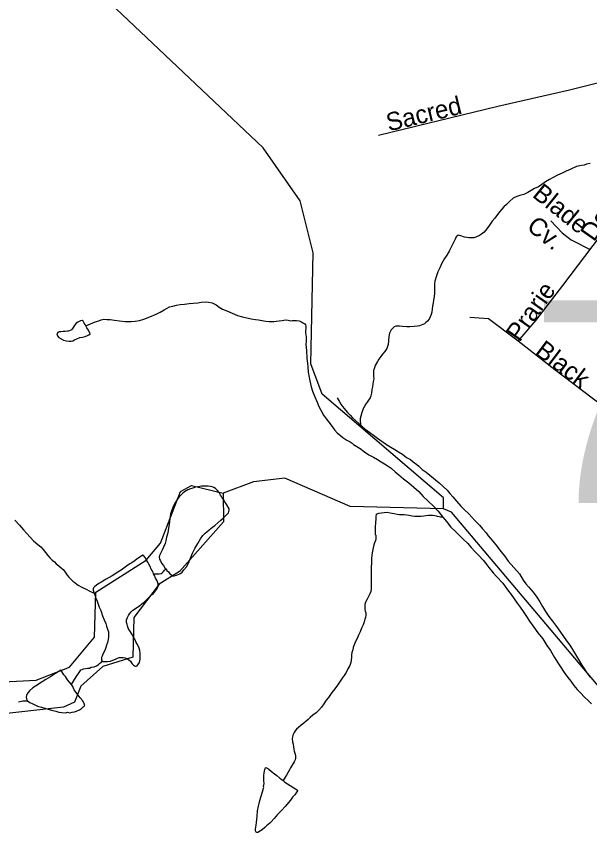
# Model space of a CAD drawing. Extents: x 2126262 to 2293712, y 749403 to 919119.
# Drawn here: x 2229652 to 2232664, y 800254 to 804611 of the extents above; entities that cross this region are included whole.
import ezdxf

# ---------------------------------------------------------------- set-up
doc = ezdxf.new("R2010")
doc.units = 0
for name, color, linetype in [('Exist Hydrographic Misc Water Feature', 7, 'Continuous'), ('Exist Hydrographic Pond Under 1500 Sq Ft', 7, 'Continuous'), ('Exist Hydrographic River Shore', 7, 'Continuous'), ('Exist Road Non-System Type 51', 7, 'Continuous'), ('Exist Road Non-System Type 51 Label', 7, 'Continuous'), ('Exist Road Secondary Structure Standard Bridge Number Label', 7, 'Continuous')]:
    doc.layers.add(name, color=color, linetype=linetype)

msp = doc.modelspace()

# ---------------------------------------------------------------- linework, layer by layer
at = {"layer": 'Exist Hydrographic Misc Water Feature'}
for points in [[(2232667.6, 803838.7), (2232647.5, 803834.6), (2232635.6, 803830.5), (2232621.4, 803828.4), (2232595.8, 803822.2), (2232565.9, 803807.9), (2232542.1, 803797.7), (2232519.9, 803787.6), (2232495.9, 803777.4), (2232472.4, 803765.2), (2232454.3, 803755.1), (2232432.6, 803742.9), (2232412.5, 803728.7), (2232396.5, 803716.6), (2232374.8, 803706.4), (2232356.7, 803696.3), (2232339.1, 803686.2), (2232319, 803676), (2232297, 803669.8), (2232281.1, 803665.7), (2232263.2, 803655.6), (2232243.3, 803639.4), (2232227.5, 803623.3), (2232213.6, 803611.2), (2232191.9, 803587), (2232180, 803570.9), (2232166, 803550.8), (2232152.3, 803534.7), (2232138.3, 803514.6), (2232124.6, 803494.5), (2232110.9, 803478.3), (2232096.7, 803466.3), (2232084.8, 803460.1), (2232067, 803452), (2232055.1, 803447.9), (2232039.1, 803447.8), (2232029, 803447.7), (2232019, 803449.6), (2232007.1, 803451.5), (2231987, 803457.4), (2231981.1, 803459.3)], [(2231981.1, 803459.3), (2231974.7, 803461.3), (2231971, 803459.2), (2231963, 803453.2), (2231957.1, 803441.1), (2231951.3, 803427.1), (2231939.2, 803403), (2231925.5, 803376.9), (2231913.8, 803356.8), (2231902.1, 803338.7), (2231888, 803314.6), (2231876.3, 803290.5), (2231866.4, 803268.5), (2231858.8, 803248.4), (2231850.9, 803220.3), (2231849, 803206.3), (2231849, 803198.3), (2231849.2, 803178.3), (2231849.4, 803156.4), (2231847.6, 803138.4), (2231843.7, 803120.4), (2231841.8, 803106.3), (2231837.9, 803088.3), (2231836.1, 803074.3), (2231834.2, 803056.3), (2231832.2, 803044.3), (2231826.5, 803032.2), (2231820.5, 803020.2), (2231812.5, 803010.1), (2231802.7, 803002.1), (2231796.7, 802996), (2231770.7, 802985.8), (2231758.8, 802983.7), (2231742.8, 802981.6), (2231719, 802979.3), (2231703, 802979.2), (2231681.1, 802981), (2231665.1, 802982.9), (2231655, 802982.8), (2231645, 802982.8), (2231637, 802980.7), (2231631, 802974.6), (2231621, 802964.6), (2231613.2, 802946.5), (2231609.3, 802928.4), (2231607.5, 802906.4), (2231605.8, 802886.5), (2231597.8, 802866.4), (2231588, 802850.3), (2231576.1, 802836.3), (2231566.2, 802824.2), (2231556.2, 802810.1), (2231548.6, 802798), (2231536.5, 802776), (2231532.8, 802764), (2231528.7, 802749.9), (2231528.9, 802735.9), (2231528.9, 802719.9), (2231529.3, 802705.9), (2231527.3, 802691.9), (2231525.4, 802677.9), (2231523.6, 802663.9), (2231519.7, 802649.9), (2231517.8, 802631.8), (2231514, 802617.8), (2231510.1, 802605.8), (2231502.1, 802593.8), (2231494.3, 802583.7), (2231490.2, 802577.6), (2231484.2, 802569.6), (2231480.5, 802561.6), (2231476.4, 802553.6), (2231472.5, 802543.5), (2231466.8, 802529.5), (2231460.8, 802509.5), (2231459, 802497.5), (2231459, 802487.5), (2231459.2, 802465.5)], [(2230015.4, 802985.5), (2230053.2, 803001.7), (2230065.3, 803005.9), (2230083.3, 803012), (2230097.2, 803016.2), (2230111.2, 803020.3), (2230125.3, 803018.4), (2230143.2, 803018.5), (2230167.2, 803014.7), (2230193.2, 803011), (2230223.4, 803007.1), (2230253.3, 803007.4), (2230275.2, 803009.6), (2230297.2, 803013.8), (2230321, 803019.9), (2230352.9, 803032.2), (2230384.7, 803046.4), (2230406.7, 803056.6), (2230426.8, 803068.8), (2230442.6, 803078.9), (2230456.5, 803085), (2230472.5, 803089.2), (2230492.6, 803093.4), (2230512.5, 803097.5), (2230534.2, 803099.7), (2230558.2, 803101.8), (2230580.3, 803104), (2230604.3, 803106.2), (2230622.2, 803110.4), (2230644.3, 803110.6), (2230660.3, 803108.7), (2230680.2, 803106.8), (2230700.3, 803095), (2230716.5, 803083.2), (2230734.5, 803073.3), (2230756.5, 803063.5), (2230784.8, 803051.7), (2230812.7, 803039.9), (2230838.7, 803032.1), (2230862.7, 803026.4), (2230884.9, 803022.6), (2230907, 803018.7), (2230923, 803016.9), (2230941, 803013), (2230963, 803009.2), (2230979, 803007.3), (2231005, 803007.5), (2231016.9, 803009.6), (2231033.1, 803011.8), (2231048.7, 803013.9), (2231064.7, 803016), (2231078.8, 803014.2), (2231092.8, 803012.3), (2231100.8, 803012.4), (2231110.8, 803012.4), (2231122.7, 803012.5), (2231136.7, 803010.6), (2231146.7, 803008.7), (2231157, 803000.8), (2231167, 802994.8), (2231171.1, 802990.9), (2231172.9, 802982.9)], [(2230015.4, 802985.5), (2230011.5, 802991.4), (2230007.4, 802999.4), (2230001.3, 803009.4), (2229997.2, 803013.3), (2229987.3, 803011.3), (2229973.2, 803005.1), (2229965.4, 802999.1), (2229959.5, 802993), (2229953.5, 802984.9), (2229949.4, 802976.9), (2229945.7, 802970.9), (2229939.8, 802964.9), (2229933.8, 802960.8), (2229923.8, 802956.8), (2229919.7, 802956.7), (2229907.8, 802954.6), (2229895.7, 802954.5), (2229883.8, 802954.4), (2229875.8, 802954.4), (2229867.8, 802950.3), (2229863.9, 802942.3), (2229865.9, 802932.3), (2229873.9, 802924.3), (2229886, 802916.4), (2229898.3, 802910.6), (2229914.3, 802906.7), (2229928.3, 802904.8), (2229938.3, 802904.9), (2229948.2, 802907), (2229956.2, 802911), (2229968.1, 802917.2), (2229984.1, 802923.3), (2229998, 802925.4), (2230011.9, 802929.5), (2230024, 802933.6), (2230032, 802937.6), (2230037.8, 802943.7), (2230029.8, 802961.7), (2230021.6, 802975.5), (2230015.4, 802985.5)], [(2231172.9, 802982.9), (2231171.3, 802948.9), (2231173.6, 802927), (2231173.8, 802905), (2231171.7, 802887), (2231176, 802855), (2231178.5, 802813), (2231180.7, 802789.1), (2231182.8, 802767.1), (2231185, 802741.1), (2231189.4, 802713.1), (2231193.5, 802695.2), (2231199.8, 802665.3), (2231207.8, 802641.3), (2231219.9, 802611.5), (2231232.2, 802583.6), (2231240.4, 802561.7), (2231250.7, 802541.7), (2231264.8, 802515.8), (2231281, 802493.9), (2231293.3, 802478.1), (2231305.2, 802462.2), (2231323.5, 802438.3), (2231337.4, 802422.5), (2231367.7, 802398.7), (2231387.8, 802384.9), (2231406.1, 802375), (2231415.9, 802369.2), (2231423.9, 802361.2), (2231458.2, 802339.5), (2231480.3, 802323.6), (2231504.5, 802307.9), (2231528.5, 802294.1), (2231548.8, 802282.3), (2231568.7, 802270.4), (2231594.7, 802254.6), (2231621, 802236.9), (2231642.9, 802217), (2231661.2, 802201.2), (2231685.6, 802181.4), (2231713.5, 802159.6), (2231739.7, 802137.8), (2231766, 802114.1), (2231790, 802088.3), (2231814.4, 802064.5), (2231844.5, 802036.8), (2231868.7, 802010.9), (2231880.8, 801995.1), (2231893.1, 801979.2)], [(2231338, 802606.4), (2231348.3, 802588.5), (2231356.3, 802572.6), (2231372.5, 802552.7), (2231390.7, 802528.9), (2231404.7, 802515), (2231417, 802501.1), (2231448.9, 802473.3), (2231453.3, 802469.4), (2231459.2, 802465.5)], [(2231459.2, 802465.5), (2231467.2, 802457.5), (2231485.2, 802441.6), (2231509.4, 802423.9), (2231527.5, 802410), (2231549.8, 802394.2), (2231592.1, 802364.6), (2231620, 802346.8), (2231640.3, 802335), (2231660.2, 802323.1), (2231680.2, 802311.3), (2231702.6, 802293.5), (2231722.5, 802281.7), (2231736.8, 802269.8), (2231756.7, 802256), (2231766.8, 802248), (2231785, 802230.2), (2231804.9, 802216.3), (2231825.2, 802200.5), (2231873.4, 802159), (2231893.7, 802141.1), (2231915.9, 802121.3), (2231930, 802103.4), (2231946, 802085.6), (2231964.2, 802063.7), (2231986.6, 802037.9), (2232004.4, 802020.1), (2232028.8, 801996.3), (2232061, 801962.5), (2232085.2, 801936.8), (2232101.2, 801918.9), (2232121.5, 801897.1), (2232131.8, 801881.1), (2232156, 801853.4), (2232177.9, 801825.6), (2232198.2, 801799.7), (2232216.5, 801775.9), (2232236.8, 801748.1), (2232266.9, 801714.3), (2232295.2, 801680.6), (2232315.5, 801648.8), (2232329.6, 801628.9), (2232343.8, 801613), (2232368, 801585.2), (2232386.2, 801559.4), (2232402.4, 801533.5), (2232416.6, 801509.6), (2232432.8, 801483.7), (2232451, 801457.9), (2232469.3, 801432.1), (2232489.6, 801404.3), (2232511.7, 801374.5), (2232543.9, 801328.7), (2232560.3, 801306.9), (2232580.4, 801275), (2232596.4, 801249.2), (2232606.7, 801231.3), (2232623.1, 801201.4), (2232633.3, 801185.5), (2232649.3, 801161.7), (2232667.6, 801137.8)], [(2231896.6, 802022.6), (2231405.5, 802036), (2231062.7, 802184.1), (2230896.6, 802164.6), (2230738.5, 802105.6)], [(2230728.4, 802087.6), (2230724.5, 802095.6), (2230718.6, 802105.6), (2230716.3, 802109.5), (2230708.3, 802119.5), (2230698.3, 802129.4), (2230688.2, 802135.2), (2230680.2, 802139.2), (2230672, 802141.1), (2230658.1, 802143.1), (2230642.1, 802142.9), (2230624.2, 802142.8), (2230604.3, 802138.6), (2230592.2, 802136.5), (2230578.3, 802132.4), (2230566.2, 802128.3), (2230552.3, 802122.2), (2230534.4, 802112.1), (2230526.4, 802106), (2230516.6, 802095.9), (2230506.7, 802085.8), (2230496.7, 802071.8), (2230486.8, 802057.7), (2230477, 802039.6), (2230467.2, 802015.5), (2230461.4, 801995.5), (2230457.5, 801971.5), (2230453.8, 801941.5), (2230449.9, 801921.4), (2230446.2, 801897.4), (2230440.5, 801873.4), (2230436.4, 801855.3), (2230432.7, 801841.3), (2230424.7, 801821.3), (2230416.9, 801805.2), (2230408.9, 801789.1), (2230403.2, 801777.1), (2230401.3, 801769.1), (2230403.2, 801759.1), (2230407.5, 801749.1), (2230413.4, 801737.2), (2230423.5, 801725.3), (2230433.7, 801709.4), (2230437.8, 801707.5)], [(2230437.8, 801707.5), (2230441.7, 801699.5), (2230449.7, 801691.5), (2230457.9, 801681.6), (2230465.9, 801675.6), (2230473.9, 801671.8), (2230480.1, 801671.8), (2230492, 801673.9), (2230510, 801682), (2230521.7, 801690.1), (2230531.8, 801702.2), (2230545.5, 801718.3), (2230555.5, 801738.4), (2230565.2, 801764.5), (2230577.1, 801790.5), (2230588.8, 801814.6), (2230604.5, 801840.7), (2230618.5, 801864.8), (2230630.2, 801882.9), (2230642.3, 801895), (2230651.9, 801903.1), (2230664, 801913.2), (2230681.6, 801927.3), (2230693.7, 801935.4), (2230709.7, 801949.5), (2230725.5, 801963.6), (2230739.5, 801975.8), (2230749.3, 801985.8), (2230757.3, 801993.9), (2230765.3, 802002), (2230769, 802016), (2230769, 802024), (2230756.9, 802043.9), (2230746.6, 802059.8), (2230740.7, 802069.8), (2230732.5, 802081.7), (2230728.4, 802087.6)], [(2231543.1, 801994.3), (2231541, 801980.3), (2231541.2, 801966.3), (2231539.2, 801954.3), (2231539.2, 801946.3), (2231537.5, 801932.2), (2231537.5, 801920.3), (2231537.7, 801914.4), (2231537.7, 801906.3), (2231537.7, 801896.3), (2231537.7, 801888.3), (2231539.8, 801884.3), (2231540, 801874.3), (2231540, 801866.3), (2231537.9, 801856.3), (2231534.3, 801844.3), (2231530.1, 801834.3), (2231526.5, 801818.3), (2231522.6, 801800.2), (2231518.7, 801782.2), (2231517, 801760.2), (2231517, 801740.2), (2231515.2, 801714.2), (2231515.6, 801688.2), (2231515.8, 801664.2), (2231515.8, 801646.2), (2231516, 801638.2), (2231516, 801622.3), (2231516, 801610.3), (2231516.2, 801600.3), (2231514.2, 801588.3), (2231508.4, 801576.2), (2231500.4, 801558.1), (2231492.8, 801544.1), (2231486.7, 801532), (2231482.8, 801520), (2231483, 801508), (2231483, 801496), (2231485.2, 801486), (2231487.3, 801476.1), (2231487.3, 801466.1), (2231485.4, 801452.1), (2231483.4, 801444), (2231479.5, 801430), (2231473.8, 801414), (2231466, 801395.9), (2231458, 801375.9), (2231450.2, 801359.8), (2231442.2, 801341.7), (2231434.4, 801325.7), (2231426.4, 801307.7), (2231420.7, 801293.6), (2231418.8, 801281.6), (2231414.9, 801267.6), (2231413.1, 801255.5), (2231413.3, 801243.6), (2231411.2, 801227.5), (2231409.2, 801215.5), (2231403.4, 801199.5), (2231393.8, 801181.4), (2231383.7, 801163.3), (2231373.9, 801147.3), (2231364.1, 801133.2), (2231352.2, 801117.1), (2231338.2, 801097), (2231324.5, 801076.9), (2231308.7, 801056.8), (2231291.1, 801030.6), (2231279, 801016.6), (2231267.3, 800998.4), (2231255.2, 800980.4), (2231241.4, 800964.2), (2231227.5, 800950.1), (2231209.7, 800938), (2231195.7, 800925.9), (2231184, 800915.8), (2231174, 800907.8), (2231162.1, 800895.7), (2231148.1, 800885.5), (2231134.2, 800873.5), (2231124.1, 800865.3), (2231116.6, 800855.3), (2231110.4, 800847.3), (2231104.5, 800833.2), (2231102.8, 800823.2), (2231100.8, 800815.2), (2231103, 800799.2), (2231105.1, 800785.2), (2231106.9, 800771.2), (2231109.2, 800759.2), (2231111.2, 800749.2), (2231113.3, 800743.3), (2231115.5, 800733.3), (2231117.6, 800725.3), (2231117.6, 800713.3), (2231115.7, 800703.3), (2231111.6, 800693.3), (2231105.7, 800685.3), (2231097.9, 800671.2), (2231092, 800661.1)], [(2231543.1, 801994.3), (2231557, 802000.5), (2231571, 802002.5), (2231584.7, 802004.6), (2231600.7, 802004.8), (2231616.7, 802002.9), (2231637, 801999.1), (2231653, 801995.2), (2231665.1, 801993.4), (2231674.9, 801993.4), (2231689.1, 801993.5), (2231703, 801991.7), (2231714.9, 801989.7), (2231731.1, 801985.8), (2231745, 801984), (2231755.1, 801984), (2231764.9, 801984.1), (2231777, 801984.2), (2231793, 801986.3), (2231803.1, 801988.5), (2231817, 801990.5), (2231828.9, 801990.6), (2231839, 801990.7), (2231851.1, 801988.8), (2231857, 801986.9), (2231862.9, 801984.9), (2231873, 801983), (2231881, 801981.1), (2231886.9, 801981.2), (2231893.1, 801979.2)], [(2231893.1, 801979.2), (2231901.1, 801969.3), (2231911.3, 801957.3), (2231935.3, 801927.5), (2231959.5, 801903.8), (2231981.7, 801882), (2231999.7, 801864.1), (2232022.1, 801842.3), (2232042.2, 801820.4), (2232060.2, 801798.6), (2232080.5, 801778.8), (2232104.7, 801753), (2232118.6, 801735.1), (2232135.1, 801715.3), (2232157.2, 801687.5), (2232175.4, 801667.6), (2232207.8, 801631.9), (2232232, 801598.1), (2232252.3, 801572.3), (2232268.3, 801550.4), (2232284.5, 801526.5), (2232298.7, 801506.7), (2232314.7, 801482.8), (2232332.9, 801456.9), (2232349.3, 801433.1), (2232371.5, 801401.3), (2232391.8, 801371.5), (2232418, 801339.7), (2232440.2, 801303.9), (2232458.4, 801278.1), (2232480.8, 801242.2), (2232497, 801214.4), (2232510.9, 801192.5), (2232531.2, 801162.7), (2232549.5, 801136.8), (2232565.7, 801117), (2232582.1, 801095.1), (2232599.9, 801073.3), (2232616.3, 801055.4), (2232638.3, 801033.7), (2232656.5, 801015.8), (2232674.8, 800997.9)], [(2229642, 801962.8), (2229666.2, 801937.1), (2229688.2, 801913.3), (2229704.6, 801895.4), (2229722.8, 801873.5), (2229740.7, 801855.7), (2229763, 801835.9), (2229779, 801824), (2229791.3, 801810.1), (2229803.2, 801794.2), (2229815.5, 801778.3), (2229827.4, 801764.5), (2229839.5, 801752.5), (2229851.8, 801744.6), (2229859.8, 801734.7), (2229873.7, 801722.8), (2229887.9, 801710.9), (2229895.9, 801705), (2229904.1, 801695.1), (2229910.2, 801685.1), (2229918.2, 801675.2), (2229926.2, 801663.3), (2229936.5, 801653.4), (2229946.5, 801643.4), (2229958.4, 801635.6), (2229970.5, 801625.6), (2229978.7, 801619.7), (2229990.8, 801613.8), (2230004.8, 801606), (2230016.7, 801600), (2230036.8, 801590.2), (2230058.9, 801580.4)], [(2230372, 801680.9), (2230370, 801688.9), (2230363.8, 801698.8), (2230359.7, 801706.7), (2230353.8, 801720.7), (2230347.4, 801732.7), (2230341.5, 801742.6), (2230335.5, 801752.6), (2230327.3, 801766.5), (2230319.3, 801778.5), (2230315.2, 801780.4), (2230309.3, 801776.3), (2230285.5, 801760.2), (2230275.4, 801752.1), (2230257.4, 801740), (2230247.5, 801733.9), (2230229.7, 801721.7), (2230202, 801701.5), (2230184, 801689.4), (2230154.3, 801671.1), (2230122.3, 801652.9), (2230104.4, 801642.8), (2230094.6, 801636.6), (2230084.5, 801630.6), (2230072.4, 801622.5), (2230060.7, 801612.4), (2230056.6, 801608.4), (2230054.8, 801602.3), (2230054.8, 801596.3), (2230058.9, 801580.4)], [(2230372, 801680.9), (2230380, 801681), (2230390.1, 801681.1), (2230402, 801681.1), (2230412, 801683.2), (2230417.9, 801687.3), (2230423.7, 801693.3), (2230429.8, 801701.4), (2230433.7, 801703.4), (2230437.8, 801707.5)], [(2230103.8, 801222.9), (2230107.7, 801220.9), (2230117.8, 801221), (2230129.6, 801221.1), (2230145.6, 801223.2), (2230157.7, 801227.3), (2230171.7, 801233.4), (2230181.7, 801237.5), (2230191.8, 801241.6), (2230201.8, 801241.7), (2230211.7, 801241.7), (2230221.7, 801239.8), (2230231.8, 801235.9), (2230241.8, 801230), (2230249.8, 801222), (2230255.8, 801214.2), (2230260.1, 801208.2), (2230266, 801202.2), (2230272, 801198.3), (2230276.1, 801196.3), (2230279.9, 801196.3), (2230285.9, 801198.4), (2230290, 801202.4), (2230297.8, 801214.5), (2230301.7, 801232.5), (2230301.5, 801248.5), (2230301.5, 801264.5), (2230299.2, 801278.4), (2230295.3, 801290.4), (2230286.9, 801310.3), (2230281, 801320.3), (2230274.8, 801334.3), (2230268.7, 801344.2), (2230258.8, 801362), (2230246.5, 801382), (2230238.3, 801395.9), (2230234.2, 801407.9), (2230232.2, 801415.9), (2230229.9, 801425.8), (2230229.9, 801439.8), (2230234, 801451.9), (2230239.8, 801461.9), (2230245.7, 801472), (2230253.7, 801482), (2230263.5, 801490.1), (2230271.5, 801496.2), (2230283.4, 801504.3), (2230297.6, 801512.4), (2230309.3, 801524.4), (2230323.2, 801532.5), (2230333.3, 801542.6), (2230344.9, 801554.7), (2230360.9, 801570.8), (2230370.8, 801578.9), (2230380.8, 801591), (2230386.8, 801599.1), (2230392.5, 801607.1), (2230396.4, 801615.1), (2230396.4, 801623.1), (2230396.4, 801629.1), (2230392.3, 801639.1), (2230388.2, 801649), (2230382.3, 801659), (2230375.9, 801673), (2230372, 801680.9)], [(2230058.9, 801580.4), (2230065.1, 801566.4), (2230066.9, 801556.4), (2230075.3, 801538.5), (2230085.6, 801506.6), (2230093.8, 801488.7), (2230104, 801460.8), (2230112, 801438.9), (2230120.2, 801420.9), (2230124.3, 801407), (2230130.5, 801391.1), (2230134.6, 801377.1), (2230134.8, 801363.1), (2230134.8, 801351.1), (2230132.9, 801337.1), (2230129, 801321.1), (2230125.1, 801307), (2230121.2, 801295), (2230115.3, 801279), (2230105.4, 801258.9), (2230101.6, 801248.9), (2230097.7, 801240.8), (2230097.7, 801232.8), (2230097.7, 801228.8), (2230099.7, 801224.9), (2230103.8, 801222.9)], [(2229941, 801099.6), (2229956.8, 801125.7), (2229968.5, 801145.8), (2229976.5, 801157.9), (2229984.3, 801167.9), (2229990.2, 801176), (2229996.2, 801178), (2230004.2, 801182.1), (2230014.2, 801184.2), (2230024.2, 801186.3), (2230034.3, 801186.3), (2230043.9, 801190.4), (2230059.9, 801192.6), (2230072, 801198.6), (2230080, 801202.7), (2230088, 801210.8), (2230095.8, 801216.8), (2230103.8, 801222.9)], [(2229941, 801099.6), (2229930.7, 801111.5), (2229918.6, 801123.4), (2229908.4, 801141.3), (2229900.4, 801151.3), (2229890.1, 801167.2), (2229884.2, 801175.1), (2229870.3, 801167), (2229856.5, 801156.9), (2229840.5, 801146.7), (2229830.5, 801140.7), (2229804.6, 801126.5), (2229786.8, 801114.3), (2229777, 801108.2), (2229765.1, 801100.2), (2229737, 801081.9), (2229719.1, 801065.8), (2229713.2, 801057.8), (2229707.4, 801049.8), (2229703.5, 801041.7), (2229701.5, 801033.7), (2229703.5, 801023.7), (2229709.7, 801013.8)], [(2229709.7, 801013.8), (2229721.8, 801005.9), (2229737.8, 800998), (2229747.6, 800992.1), (2229762, 800986.2), (2229782.1, 800980.4), (2229799.9, 800974.5), (2229822.1, 800968.7), (2229842, 800962.9), (2229858, 800959), (2229873.9, 800955.1), (2229889.9, 800953.2), (2229908, 800951.4), (2229920.1, 800953.5), (2229932, 800951.6), (2229944.1, 800953.7), (2229956, 800955.8), (2229966, 800959.9), (2229982, 800966), (2229992.1, 800974), (2229997.8, 800978.1), (2230001.7, 800982.1), (2230007.6, 800986.2), (2230009.7, 800992.2), (2230007.6, 800998.2), (2229999.4, 801014.1), (2229985.5, 801030), (2229975.2, 801043.9), (2229963.1, 801059.8), (2229954.9, 801071.7), (2229946.9, 801089.7), (2229941, 801099.6)], [(2229661.7, 801009.4), (2229683.7, 801013.6), (2229699.6, 801013.7), (2229709.7, 801013.8)], [(2231052.6, 800594.9), (2231062.4, 800587), (2231076.8, 800577.1), (2231090.7, 800569.2), (2231108.8, 800557.3), (2231127, 800545.5), (2231129.1, 800541.5), (2231115.3, 800519.4), (2231103.2, 800507.3), (2231091.5, 800491.2), (2231063.7, 800459), (2231043.8, 800436.9), (2231024.1, 800416.7), (2231006.2, 800394.6), (2230990.2, 800378.5), (2230982.5, 800370.4), (2230966.5, 800356.3), (2230956.4, 800348.2), (2230942.7, 800336.1), (2230934.7, 800330), (2230920.7, 800321.9), (2230914.8, 800321.8), (2230910.7, 800323.8), (2230908.6, 800329.8), (2230908.6, 800339.8), (2230910.5, 800359.8), (2230912.5, 800373.8), (2230914.2, 800389.8), (2230916.2, 800407.8), (2230918.1, 800435.8), (2230923.8, 800459.9), (2230931.4, 800490), (2230937.1, 800512), (2230944.9, 800536), (2230949, 800554), (2230951.1, 800558.1), (2230950.7, 800564.1), (2230952.7, 800580.1), (2230952.5, 800594.1), (2230952.5, 800606.1), (2230952.5, 800622), (2230954.2, 800636.1), (2230956.2, 800652.1), (2230958.1, 800658.1), (2230959.9, 800662.1), (2230964, 800664.2), (2230967.9, 800662.2), (2230977.9, 800654.3), (2230992.3, 800642.4), (2231008.3, 800630.5), (2231020.2, 800620.6), (2231036.4, 800606.7), (2231040.5, 800604.7), (2231052.6, 800594.9)], [(2231092, 800661.1), (2231086, 800651.1), (2231080.3, 800639.1), (2231070.2, 800623), (2231064.5, 800612.9), (2231052.6, 800594.9)]]:
    msp.add_lwpolyline(points, dxfattribs=at)
at = {"layer": 'Exist Hydrographic Pond Under 1500 Sq Ft'}
msp.add_lwpolyline([(2230738.5, 802105.6), (2230739.5, 801954.6), (2230508.6, 801693.8), (2230400.5, 801627.1), (2230268.5, 801452.6), (2230262.5, 801242.8), (2230104.4, 801193.6), (2229988.6, 801091), (2229955.6, 801006.4), (2229897.5, 800981.4), (2229506.5, 800936.9), (2229305.5, 801042.8), (2229338.6, 801101.1), (2229755.4, 801122.1), (2229929.5, 801190.7), (2230061.6, 801348.6), (2230067.5, 801584.7), (2230332.5, 801753.1), (2230407.5, 801843.4), (2230513.5, 802113.5), (2230571.5, 802145), (2230738.5, 802105.6)], dxfattribs=at)
at = {"layer": 'Exist Hydrographic River Shore'}
for points in [[(2231896.6, 802022.6), (2231896.6, 802081.6), (2231258.5, 802626.2), (2231199.6, 802784.9), (2231211.5, 803368.5), (2231142.6, 803642.1), (2230948.7, 803921.7), (2230142.6, 804683), (2230058.5, 804806), (2230056.7, 805055.4)], [(2235920.5, 797865.6), (2235908.1, 798129.1), (2235897.2, 798404.3), (2235906.5, 798566.4), (2235907.6, 798667.5), (2235939.1, 798850.3), (2236140.6, 799566.8), (2236097.5, 799715.3), (2235987.6, 799875), (2235318.5, 800226.6), (2234892.6, 800383), (2234642.7, 800421), (2234334.5, 800394.6), (2234151.6, 800299.9), (2234051.5, 800308.5), (2233575.6, 800528.3), (2232720.5, 801080.6), (2231938.6, 802005.3), (2231896.6, 802022.6)]]:
    msp.add_lwpolyline(points, dxfattribs=at)
at = {"layer": 'Exist Road Non-System Type 51'}
for points in [[(2235090.2, 804570.8), (2235030.9, 804560.3), (2234895.5, 804517.1), (2234697.4, 804465.4), (2234471.8, 804406.9), (2234153.7, 804337.1), (2233674.3, 804226), (2233483.1, 804178.5), (2233422.4, 804175.1), (2233377.8, 804190.4), (2233238.2, 804288.2), (2233169.9, 804328.7), (2233114, 804348.2), (2233049.9, 804353.8), (2232960.5, 804323.1), (2232559.3, 804224.6), (2232181.2, 804138), (2231555.3, 803985.1)], [(2234825.2, 803924.2), (2234601.7, 803866.9), (2234174.7, 803783.1), (2234051.2, 803741.9), (2233994, 803679.1), (2233931.2, 803487.7), (2233788.2, 803006.6), (2233664.7, 802505.9), (2233610.3, 802328.5), (2233554.4, 802279.6), (2233434.4, 802258.6), (2233195.1, 802230), (2233142.1, 802253.8), (2232925.8, 802417.2), (2232481.3, 802753.1), (2232288.7, 802903.9)], [(2232288.7, 802903.9), (2232384.3, 803014.9), (2232523.2, 803197.2), (2232798.8, 803559.6), (2232867.2, 803607.1), (2232977.4, 803615.5), (2233243.9, 803586.2)], [(2232460.4, 803536.4), (2232519.8, 803474.8), (2232568.1, 803437.5), (2232667, 803386.3)], [(2232288.7, 802903.9), (2232133.2, 803021.9), (2232035.5, 803028.9)]]:
    msp.add_lwpolyline(points, dxfattribs=at)

# ---------------------------------------------------------------- texts
at = {"layer": 'Exist Road Non-System Type 51 Label'}
for s, rotation, p in [('Sacred', 13.6272, (2231608, 804006.7)), ('Blade', 321.0513, (2232358.4, 803666.8)), ('Dog', 54.9977, (2232687.3, 803422.9)), ('Cv.', 321.0513, (2232328, 803496.8)), ('Prarie', 54.9977, (2232296.1, 802895.4)), ('Black', 323.0054, (2232371.4, 802839.5))]:
    msp.add_text(s, height=95, rotation=rotation, dxfattribs=at).set_placement(p)
at = {"layer": 'Exist Road Secondary Structure Standard Bridge Number Label'}
msp.add_text('78', height=1066.27, dxfattribs=at).set_placement((2232352.4, 802053.8))

doc.saveas('drawing.dxf')
